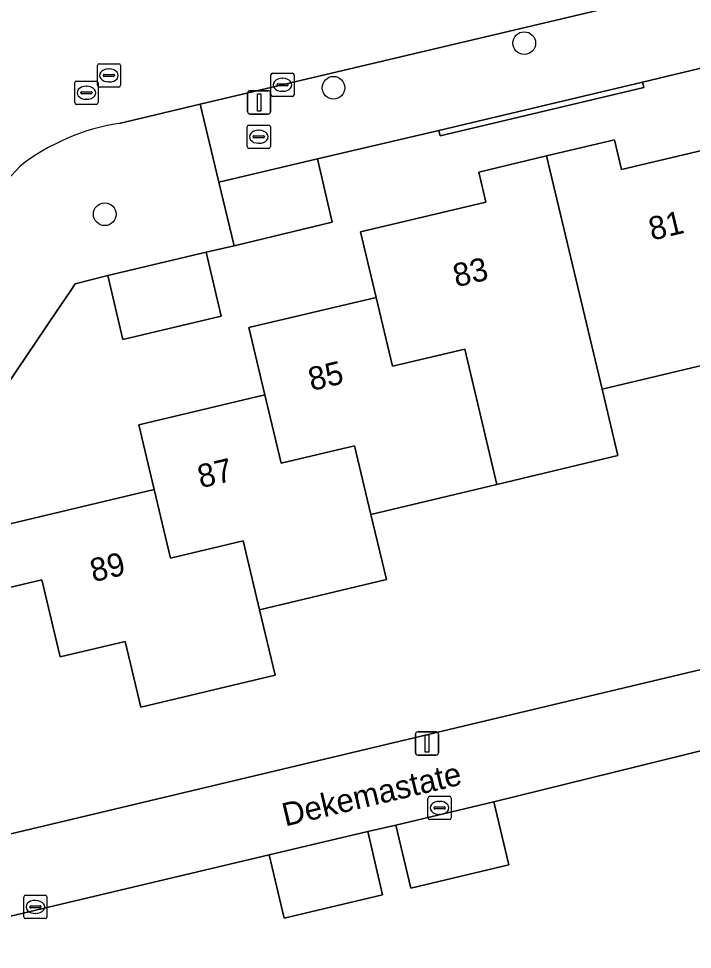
# Model space of a CAD drawing. Extents: x 158031 to 159244, y 380104 to 381214.
# Drawn here: x 158427.93 to 158456.95, y 380461.47 to 380501.55 of the extents above; entities that cross this region are included whole.
import ezdxf

# ---------------------------------------------------------------- set-up
doc = ezdxf.new("R2010")
doc.units = 0
for name, color, linetype in [('IMGEO_Boom', 7, 'Continuous'), ('IMGEO_Brandkraan', 7, 'Continuous'), ('IMGEO_Erf', 7, 'Continuous'), ('IMGEO_Hek', 7, 'Continuous'), ('IMGEO_Kolk', 7, 'Continuous'), ('IMGEO_Lichtmast', 7, 'Continuous'), ('IMGEO_Muur', 7, 'Continuous'), ('IMGEO_Openbare_ruimte_label', 7, 'Continuous'), ('IMGEO_Pand', 7, 'Continuous'), ('IMGEO_Pand_nummerreeks', 7, 'Continuous'), ('IMGEO_Rijbaan_lokaal_open', 7, 'Continuous'), ('IMGEO_Rioolput', 7, 'Continuous'), ('IMGEO_Voetpad_open', 7, 'Continuous')]:
    doc.layers.add(name, color=color, linetype=linetype)

msp = doc.modelspace()

# ---------------------------------------------------------------- linework, layer by layer
at = {"layer": 'IMGEO_Boom'}
for centre in [(158449.713, 380500.492), (158441.498, 380498.569), (158431.643, 380493.125)]:
    msp.add_circle(centre, 0.489, dxfattribs=at)
at = {"layer": 'IMGEO_Brandkraan'}
for p, q in [((158437.777, 380496.035), (158437.777, 380496.887)), ((158437.852, 380496.961), (158438.704, 380496.961)), ((158438.778, 380496.887), (158438.778, 380496.035)), ((158438.036, 380496.455), (158438.036, 380496.467)), ((158438.079, 380496.504), (158438.477, 380496.504)), ((158438.265, 380496.741), (158438.29, 380496.741)), ((158438.52, 380496.467), (158438.52, 380496.455)), ((158438.474, 380496.418), (158438.076, 380496.418)), ((158438.288, 380496.181), (158438.263, 380496.181)), ((158438.704, 380495.961), (158437.852, 380495.961))]:
    msp.add_line(p, q, dxfattribs=at)
for points in [[(158437.777, 380496.035), (158437.777, 380496.887)], [(158437.852, 380496.961), (158438.704, 380496.961)], [(158438.778, 380496.887), (158438.778, 380496.035)], [(158438.704, 380495.961), (158437.852, 380495.961)]]:
    msp.add_lwpolyline(points, dxfattribs=at)
for centre, radius, start, end in [((158437.854, 380496.885), 0.0765, 91.552, 178.448), ((158437.854, 380496.885), 0.0765, 91.552, 178.448), ((158438.702, 380496.885), 0.0765, 1.552, 88.448), ((158438.702, 380496.885), 0.0765, 1.552, 88.448), ((158438.076, 380496.464), 0.0403, 85.8775, 175.7526), ((158438.073, 380496.454), 0.0366, 178.938, 274.7102), ((158438.477, 380496.461), 0.043, 264.8664, 352.4533), ((158438.481, 380496.466), 0.0386, 1.7309, 96.639), ((158437.854, 380496.037), 0.0765, 181.552, 268.448), ((158437.854, 380496.037), 0.0765, 181.552, 268.448), ((158438.702, 380496.037), 0.0765, 271.552, 358.448), ((158438.702, 380496.037), 0.0765, 271.552, 358.448)]:
    msp.add_arc(centre, radius, start, end, dxfattribs=at)
for centre, major_axis, ratio, start_param, end_param in [((158438.264, 380496.461), (-0.387, 0.002), 0.722429, 4.712389, 7.853982), ((158438.289, 380496.461), (-0.39, 0.002), 0.717154, 1.570796, 4.712389)]:
    msp.add_ellipse(centre, major_axis=major_axis, ratio=ratio, start_param=start_param, end_param=end_param, dxfattribs=at)
at = {"layer": 'IMGEO_Erf'}
for points in [[(158460.01, 380500.056), (158454.801, 380498.812), (158454.856, 380498.58), (158446.086, 380496.496), (158446.031, 380496.727), (158440.801, 380495.507), (158441.443, 380492.781), (158437.216, 380491.759), (158436.009, 380491.488), (158436.661, 380488.731), (158432.423, 380487.728), (158431.771, 380490.486), (158430.369, 380490.122), (158430.152, 380489.798), (158429.57, 380488.938), (158424.855, 380481.969), (158424.318, 380481.144), (158415.825, 380468.607), (158421.248, 380464.932), (158466.926, 380475.805)], [(158424.183, 380478.988), (158433.769, 380481.266), (158433.106, 380484.057), (158438.54, 380485.349), (158437.852, 380488.242), (158443.336, 380489.545), (158442.665, 380492.367), (158448.06, 380493.65), (158447.753, 380494.94), (158450.675, 380495.634), (158453.593, 380496.328), (158453.897, 380495.048), (158459.3, 380496.332)], [(158458.375, 380486.852), (158453.063, 380485.589), (158453.743, 380482.729), (158448.534, 380481.49), (158443.105, 380480.199), (158443.772, 380477.393), (158438.307, 380476.094), (158438.977, 380473.276), (158433.192, 380471.901), (158432.519, 380474.732), (158429.728, 380474.068), (158428.94, 380477.383), (158424.798, 380476.399)], [(158459.759, 380470.622), (158448.399, 380467.827), (158449.049, 380465.104), (158444.83, 380464.097), (158444.18, 380466.821), (158442.968, 380466.538), (158443.611, 380463.813), (158439.375, 380462.814), (158438.732, 380465.539), (158419.706, 380461.033), (158420.353, 380458.309), (158416.109, 380457.302), (158415.462, 380460.026), (158408.907, 380458.419), (158397.967, 380442.247), (158417.202, 380429.168), (158455.352, 380438.312), (158458.616, 380424.32)]]:
    msp.add_lwpolyline(points, dxfattribs=at)
at = {"layer": 'IMGEO_Hek'}
msp.add_lwpolyline([(158466.926, 380475.805), (158421.248, 380464.932), (158415.825, 380468.607)], dxfattribs=at)
at = {"layer": 'IMGEO_Kolk'}
for p, q in [((158438.799, 380498.271), (158438.799, 380499.123)), ((158438.874, 380499.197), (158439.726, 380499.197)), ((158439.287, 380498.977), (158439.312, 380498.977)), ((158439.8, 380499.123), (158439.8, 380498.271)), ((158439.058, 380498.691), (158439.058, 380498.703)), ((158439.496, 380498.654), (158439.098, 380498.654)), ((158439.101, 380498.74), (158439.499, 380498.74)), ((158439.542, 380498.703), (158439.542, 380498.691)), ((158439.726, 380498.197), (158438.874, 380498.197)), ((158439.31, 380498.417), (158439.285, 380498.417)), ((158445.641, 380468.059), (158446.493, 380468.059)), ((158445.566, 380467.133), (158445.566, 380467.985)), ((158445.868, 380467.602), (158446.266, 380467.602)), ((158446.054, 380467.839), (158446.079, 380467.839)), ((158446.567, 380467.985), (158446.567, 380467.133)), ((158445.825, 380467.553), (158445.825, 380467.565)), ((158446.263, 380467.516), (158445.865, 380467.516)), ((158446.077, 380467.279), (158446.052, 380467.279)), ((158446.309, 380467.565), (158446.309, 380467.553)), ((158446.493, 380467.059), (158445.641, 380467.059)), ((158428.156, 380462.869), (158428.156, 380463.721)), ((158428.231, 380463.795), (158429.083, 380463.795)), ((158429.157, 380463.721), (158429.157, 380462.869)), ((158428.415, 380463.289), (158428.415, 380463.301)), ((158428.853, 380463.252), (158428.455, 380463.252)), ((158428.458, 380463.338), (158428.856, 380463.338)), ((158428.644, 380463.575), (158428.669, 380463.575)), ((158428.899, 380463.301), (158428.899, 380463.289)), ((158429.083, 380462.795), (158428.231, 380462.795)), ((158428.667, 380463.015), (158428.642, 380463.015))]:
    msp.add_line(p, q, dxfattribs=at)
for points in [[(158438.799, 380498.271), (158438.799, 380499.123)], [(158438.874, 380499.197), (158439.726, 380499.197)], [(158439.8, 380499.123), (158439.8, 380498.271)], [(158439.726, 380498.197), (158438.874, 380498.197)], [(158445.641, 380468.059), (158446.493, 380468.059)], [(158445.566, 380467.133), (158445.566, 380467.985)], [(158446.567, 380467.985), (158446.567, 380467.133)], [(158446.493, 380467.059), (158445.641, 380467.059)], [(158428.156, 380462.869), (158428.156, 380463.721)], [(158428.231, 380463.795), (158429.083, 380463.795)], [(158429.157, 380463.721), (158429.157, 380462.869)], [(158429.083, 380462.795), (158428.231, 380462.795)]]:
    msp.add_lwpolyline(points, dxfattribs=at)
for centre, radius, start, end in [((158438.876, 380499.121), 0.0765, 91.552, 178.448), ((158438.876, 380499.121), 0.0765, 91.552, 178.448), ((158439.724, 380499.121), 0.0765, 1.552, 88.448), ((158439.724, 380499.121), 0.0765, 1.552, 88.448), ((158439.098, 380498.7), 0.0403, 85.8775, 175.7526), ((158439.095, 380498.69), 0.0366, 178.938, 274.7102), ((158439.499, 380498.697), 0.043, 264.8664, 352.4533), ((158439.503, 380498.702), 0.0386, 1.7309, 96.639), ((158438.876, 380498.273), 0.0765, 181.552, 268.448), ((158438.876, 380498.273), 0.0765, 181.552, 268.448), ((158439.724, 380498.273), 0.0765, 271.552, 358.448), ((158439.724, 380498.273), 0.0765, 271.552, 358.448), ((158445.643, 380467.983), 0.0765, 91.552, 178.448), ((158445.643, 380467.983), 0.0765, 91.552, 178.448), ((158446.491, 380467.983), 0.0765, 1.552, 88.448), ((158446.491, 380467.983), 0.0765, 1.552, 88.448), ((158445.865, 380467.562), 0.0403, 85.8775, 175.7526), ((158446.27, 380467.564), 0.0386, 1.7309, 96.639), ((158445.862, 380467.552), 0.0366, 178.938, 274.7102), ((158446.266, 380467.559), 0.043, 264.8664, 352.4533), ((158445.643, 380467.135), 0.0765, 181.552, 268.448), ((158445.643, 380467.135), 0.0765, 181.552, 268.448), ((158446.491, 380467.135), 0.0765, 271.552, 358.448), ((158446.491, 380467.135), 0.0765, 271.552, 358.448), ((158428.233, 380463.719), 0.0765, 91.552, 178.448), ((158428.233, 380463.719), 0.0765, 91.552, 178.448), ((158429.081, 380463.719), 0.0765, 1.552, 88.448), ((158429.081, 380463.719), 0.0765, 1.552, 88.448), ((158428.455, 380463.298), 0.0403, 85.8775, 175.7526), ((158428.452, 380463.288), 0.0366, 178.938, 274.7102), ((158428.856, 380463.295), 0.043, 264.8664, 352.4533), ((158428.86, 380463.3), 0.0386, 1.7309, 96.639), ((158428.233, 380462.871), 0.0765, 181.552, 268.448), ((158428.233, 380462.871), 0.0765, 181.552, 268.448), ((158429.081, 380462.871), 0.0765, 271.552, 358.448), ((158429.081, 380462.871), 0.0765, 271.552, 358.448)]:
    msp.add_arc(centre, radius, start, end, dxfattribs=at)
for centre, major_axis, ratio, start_param, end_param in [((158439.286, 380498.697), (-0.387, 0.002), 0.722429, 4.712389, 7.853982), ((158439.311, 380498.697), (-0.39, 0.002), 0.717154, 1.570796, 4.712389), ((158446.053, 380467.559), (-0.387, 0.002), 0.722429, 4.712389, 7.853982), ((158446.078, 380467.559), (-0.39, 0.002), 0.717154, 1.570796, 4.712389), ((158428.643, 380463.295), (-0.387, 0.002), 0.722429, 4.712389, 7.853982), ((158428.668, 380463.295), (-0.39, 0.002), 0.717154, 1.570796, 4.712389)]:
    msp.add_ellipse(centre, major_axis=major_axis, ratio=ratio, start_param=start_param, end_param=end_param, dxfattribs=at)
at = {"layer": 'IMGEO_Lichtmast'}
for p, q in [((158437.797, 380497.54), (158437.797, 380498.34)), ((158437.797, 380498.34), (158437.797, 380497.54)), ((158437.897, 380498.44), (158438.687, 380498.44)), ((158438.687, 380498.44), (158437.897, 380498.44)), ((158438.787, 380498.34), (158438.787, 380497.54)), ((158438.787, 380497.54), (158438.787, 380498.34)), ((158438.687, 380497.44), (158437.897, 380497.44)), ((158437.897, 380497.44), (158438.687, 380497.44)), ((158445.127, 380470.836), (158445.917, 380470.836)), ((158445.917, 380470.836), (158445.127, 380470.836)), ((158445.027, 380469.936), (158445.027, 380470.736)), ((158445.027, 380470.736), (158445.027, 380469.936)), ((158446.017, 380470.736), (158446.017, 380469.936)), ((158446.017, 380469.936), (158446.017, 380470.736)), ((158445.917, 380469.836), (158445.127, 380469.836)), ((158445.127, 380469.836), (158445.917, 380469.836))]:
    msp.add_line(p, q, dxfattribs=at)
for points in [[(158438.217, 380498.315), (158438.367, 380498.315), (158438.367, 380497.565), (158438.217, 380497.565), (158438.217, 380498.315)], [(158445.447, 380470.711), (158445.597, 380470.711), (158445.597, 380469.961), (158445.447, 380469.961), (158445.447, 380470.711)]]:
    msp.add_lwpolyline(points, dxfattribs=at)
for centre, start, end in [((158437.897, 380498.34), 90, 180), ((158437.897, 380498.34), 90, 180), ((158438.687, 380498.34), 0, 90), ((158438.687, 380498.34), 360, 90), ((158437.897, 380497.54), 180, 270), ((158437.897, 380497.54), 180, 270), ((158438.687, 380497.54), 270, 0), ((158438.687, 380497.54), 270, 0), ((158445.127, 380470.736), 90, 180), ((158445.127, 380470.736), 90, 180), ((158445.917, 380470.736), 0, 90), ((158445.917, 380470.736), 360, 90), ((158445.127, 380469.936), 180, 270), ((158445.127, 380469.936), 180, 270), ((158445.917, 380469.936), 270, 0), ((158445.917, 380469.936), 270, 0)]:
    msp.add_arc(centre, 0.1, start, end, dxfattribs=at)
at = {"layer": 'IMGEO_Muur'}
msp.add_lwpolyline([(158446.031, 380496.727), (158446.086, 380496.496), (158454.856, 380498.58), (158454.801, 380498.812)], close=True, dxfattribs=at)
msp.add_lwpolyline([(158459.759, 380470.622), (158448.399, 380467.827)], dxfattribs=at)
at = {"layer": 'IMGEO_Pand'}
for points in [[(158458.375, 380486.852), (158457.665, 380489.842), (158460.673, 380490.556), (158459.963, 380493.545), (158459.3, 380496.332), (158453.897, 380495.048), (158453.593, 380496.328), (158450.675, 380495.634), (158453.063, 380485.589)], [(158440.801, 380495.507), (158436.555, 380494.507), (158437.216, 380491.759), (158441.443, 380492.781)], [(158448.534, 380481.49), (158453.743, 380482.729), (158453.063, 380485.589), (158450.675, 380495.634), (158447.753, 380494.94), (158448.06, 380493.65), (158442.665, 380492.367), (158443.336, 380489.545), (158444.041, 380486.578), (158447.149, 380487.317)], [(158431.771, 380490.486), (158432.423, 380487.728), (158436.661, 380488.731), (158436.009, 380491.488)], [(158448.534, 380481.49), (158447.149, 380487.317), (158444.041, 380486.578), (158443.336, 380489.545), (158437.852, 380488.242), (158438.54, 380485.349), (158439.242, 380482.398), (158442.404, 380483.149), (158443.105, 380480.199)], [(158433.769, 380481.266), (158434.472, 380478.308), (158437.604, 380479.053), (158438.307, 380476.094), (158443.772, 380477.393), (158443.105, 380480.199), (158442.404, 380483.149), (158439.242, 380482.398), (158438.54, 380485.349), (158433.106, 380484.057)], [(158433.769, 380481.266), (158424.183, 380478.988), (158424.798, 380476.399), (158428.94, 380477.383), (158429.728, 380474.068), (158432.519, 380474.732), (158433.192, 380471.901), (158438.977, 380473.276), (158438.307, 380476.094), (158437.604, 380479.053), (158434.472, 380478.308)], [(158444.18, 380466.821), (158444.83, 380464.097), (158449.049, 380465.104), (158448.399, 380467.827)], [(158438.732, 380465.539), (158439.375, 380462.814), (158443.611, 380463.813), (158442.968, 380466.538)]]:
    msp.add_lwpolyline(points, close=True, dxfattribs=at)
at = {"layer": 'IMGEO_Rijbaan_lokaal_open'}
for points in [[(158432.268, 380497.034), (158435.749, 380497.858), (158460.523, 380503.722)], [(158425.669, 380492.26), (158425.757, 380492.39), (158426.916, 380494.033), (158427.982, 380495.186)]]:
    msp.add_lwpolyline(points, dxfattribs=at)
msp.add_arc((158433.68, 380487.865), 9.277, 98.7546, 127.894, dxfattribs=at)
at = {"layer": 'IMGEO_Rioolput'}
for p, q in [((158431.325, 380498.676), (158431.325, 380499.528)), ((158431.4, 380499.602), (158432.252, 380499.602)), ((158431.813, 380499.382), (158431.838, 380499.382)), ((158432.326, 380499.528), (158432.326, 380498.676)), ((158431.584, 380499.096), (158431.584, 380499.108)), ((158432.022, 380499.059), (158431.624, 380499.059)), ((158431.627, 380499.145), (158432.025, 380499.145)), ((158432.068, 380499.108), (158432.068, 380499.096)), ((158430.353, 380497.929), (158430.353, 380498.781)), ((158430.428, 380498.855), (158431.28, 380498.855)), ((158430.841, 380498.635), (158430.866, 380498.635)), ((158431.354, 380498.781), (158431.354, 380497.929)), ((158432.252, 380498.602), (158431.4, 380498.602)), ((158431.836, 380498.822), (158431.811, 380498.822)), ((158430.612, 380498.349), (158430.612, 380498.361)), ((158431.05, 380498.312), (158430.652, 380498.312)), ((158430.655, 380498.398), (158431.053, 380498.398)), ((158430.864, 380498.075), (158430.839, 380498.075)), ((158431.096, 380498.361), (158431.096, 380498.349)), ((158431.28, 380497.855), (158430.428, 380497.855))]:
    msp.add_line(p, q, dxfattribs=at)
for points in [[(158431.325, 380498.676), (158431.325, 380499.528)], [(158431.4, 380499.602), (158432.252, 380499.602)], [(158432.326, 380499.528), (158432.326, 380498.676)], [(158430.353, 380497.929), (158430.353, 380498.781)], [(158430.428, 380498.855), (158431.28, 380498.855)], [(158431.354, 380498.781), (158431.354, 380497.929)], [(158432.252, 380498.602), (158431.4, 380498.602)], [(158431.28, 380497.855), (158430.428, 380497.855)]]:
    msp.add_lwpolyline(points, dxfattribs=at)
for centre, radius, start, end in [((158431.402, 380499.526), 0.0765, 91.552, 178.448), ((158431.402, 380499.526), 0.0765, 91.552, 178.448), ((158432.25, 380499.526), 0.0765, 1.552, 88.448), ((158432.25, 380499.526), 0.0765, 1.552, 88.448), ((158431.624, 380499.105), 0.0403, 85.8775, 175.7526), ((158431.621, 380499.095), 0.0366, 178.938, 274.7102), ((158432.025, 380499.102), 0.043, 264.8664, 352.4533), ((158432.029, 380499.107), 0.0386, 1.7309, 96.639), ((158430.43, 380498.779), 0.0765, 91.552, 178.448), ((158430.43, 380498.779), 0.0765, 91.552, 178.448), ((158431.278, 380498.779), 0.0765, 1.552, 88.448), ((158431.278, 380498.779), 0.0765, 1.552, 88.448), ((158431.402, 380498.678), 0.0765, 181.552, 268.448), ((158431.402, 380498.678), 0.0765, 181.552, 268.448), ((158432.25, 380498.678), 0.0765, 271.552, 358.448), ((158432.25, 380498.678), 0.0765, 271.552, 358.448), ((158430.652, 380498.358), 0.0403, 85.8775, 175.7526), ((158430.649, 380498.348), 0.0366, 178.938, 274.7102), ((158431.053, 380498.355), 0.043, 264.8664, 352.4533), ((158431.057, 380498.36), 0.0386, 1.7309, 96.639), ((158430.43, 380497.931), 0.0765, 181.552, 268.448), ((158430.43, 380497.931), 0.0765, 181.552, 268.448), ((158431.278, 380497.931), 0.0765, 271.552, 358.448), ((158431.278, 380497.931), 0.0765, 271.552, 358.448)]:
    msp.add_arc(centre, radius, start, end, dxfattribs=at)
for centre, major_axis, ratio, start_param, end_param in [((158431.812, 380499.102), (-0.387, 0.002), 0.722429, 4.712389, 7.853982), ((158431.837, 380499.102), (-0.39, 0.002), 0.717154, 1.570796, 4.712389), ((158430.84, 380498.355), (-0.387, 0.002), 0.722429, 4.712389, 7.853982), ((158430.865, 380498.355), (-0.39, 0.002), 0.717154, 1.570796, 4.712389)]:
    msp.add_ellipse(centre, major_axis=major_axis, ratio=ratio, start_param=start_param, end_param=end_param, dxfattribs=at)
at = {"layer": 'IMGEO_Voetpad_open'}
for points in [[(158507.333, 380514.796), (158465.242, 380504.854), (158460.523, 380503.722), (158435.749, 380497.858), (158436.555, 380494.507), (158440.801, 380495.507), (158446.031, 380496.727), (158454.801, 380498.812), (158460.01, 380500.056), (158464.238, 380501.046), (158465.434, 380501.324), (158469.671, 380502.327), (158473.835, 380503.329), (158478.183, 380504.432), (158484.293, 380505.842), (158491.475, 380507.534), (158494.222, 380508.184), (158497.228, 380508.556), (158502.303, 380509.746), (158507.759, 380511.04), (158514.033, 380512.831)], [(158370.557, 380403.242), (158370.557, 380403.242), (158371.262, 380404.334), (158373.193, 380407.326), (158387.208, 380429.047), (158387.298, 380429.187), (158393.641, 380439.018), (158397.811, 380442.016), (158397.967, 380442.247), (158408.907, 380458.419), (158415.825, 380468.607), (158424.318, 380481.144), (158424.855, 380481.969), (158429.57, 380488.938), (158430.152, 380489.798), (158430.369, 380490.122), (158431.771, 380490.486), (158436.009, 380491.488), (158437.216, 380491.759), (158436.555, 380494.507), (158435.749, 380497.858), (158432.268, 380497.034)], [(158427.982, 380495.186), (158426.916, 380494.033), (158425.757, 380492.39), (158425.669, 380492.26)], [(158466.926, 380475.805), (158421.248, 380464.932), (158415.825, 380468.607), (158408.907, 380458.419), (158415.462, 380460.026), (158419.706, 380461.033), (158438.732, 380465.539), (158442.968, 380466.538), (158444.18, 380466.821), (158448.399, 380467.827), (158459.759, 380470.622)]]:
    msp.add_lwpolyline(points, dxfattribs=at)
msp.add_arc((158433.68, 380487.865), 9.277, 98.7546, 127.894, dxfattribs=at)

# ---------------------------------------------------------------- texts
at = {"layer": 'IMGEO_Openbare_ruimte_label'}
msp.add_text('Dekemastate', height=1, rotation=13.3553, dxfattribs=at).set_placement((158439.42, 380466.758))
at = {"layer": 'IMGEO_Pand_nummerreeks'}
for s, rotation, p in [('81', 13.4065, (158455.209, 380491.985)), ('83', 13.4065, (158446.781, 380489.976)), ('85', 13.3657, (158440.548, 380485.511)), ('87', 13.3744, (158435.778, 380481.321)), ('89', 13.3677, (158431.148, 380477.276))]:
    msp.add_text(s, height=1, rotation=rotation, dxfattribs=at).set_placement(p)

doc.saveas('drawing.dxf')
